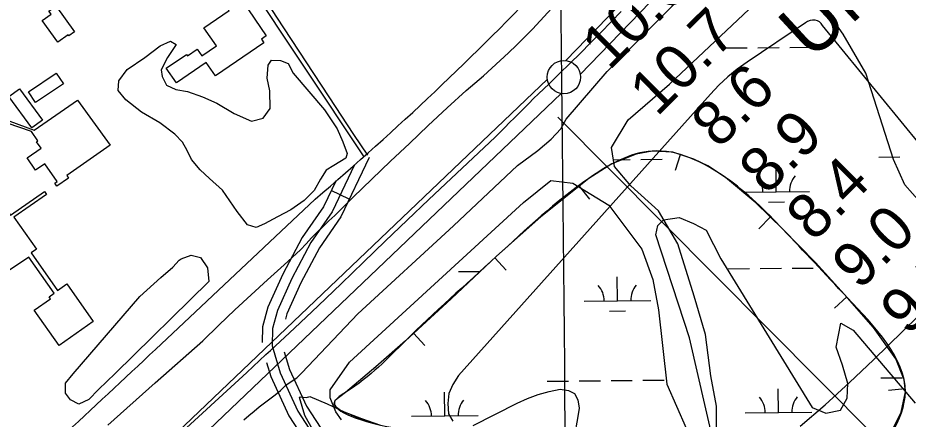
# Model space of a CAD drawing. Extents: x 3625074 to 3663148, y 511451 to 537151.
# Drawn here: x 3649468 to 3650807, y 529959 to 530563 of the extents above; entities that cross this region are included whole.
import ezdxf

# ---------------------------------------------------------------- set-up
doc = ezdxf.new("R2010")
doc.units = 0
for name, color, linetype in [('V-BLDG-OTLN', 7, 'Continuous'), ('V-BORW-LINE', 7, 'Continuous'), ('V-GRID-MAJR', 7, 'Continuous'), ('V-LEVE-TOET', 7, 'Continuous'), ('V-RIVR-RANG', 7, 'Continuous'), ('V-ROAD-CNTR', 7, 'Continuous'), ('V-SITE-VEGE', 7, 'Continuous'), ('V-SURV-LINE', 7, 'Continuous'), ('V-TOPO-DPTH', 7, 'Continuous'), ('V-TOPO-MINR', 7, 'Continuous'), ('V-UTIL-IDEN', 7, 'Continuous'), ('V-UTIL-LINE', 7, 'Continuous'), ('V-WETL-SWMP', 7, 'Continuous')]:
    doc.layers.add(name, color=color, linetype=linetype)

msp = doc.modelspace()

# ---------------------------------------------------------------- linework, layer by layer
at = {"layer": 'V-BLDG-OTLN'}
for points in [[(3649838.167, 530525.775), (3649765.273, 530475.58), (3649751.267, 530495.915), (3649706.657, 530465.203), (3649691.434, 530487.182), (3649721.653, 530508.131), (3649723.2970000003, 530505.7490000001), (3649737.926, 530515.897), (3649744.949, 530505.78), (3649766.827, 530520.942), (3649748.113, 530547.932), (3649786.04, 530574.0480000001), (3649771.278, 530595.485), (3649794.606, 530611.549), (3649809.61, 530589.76), (3649806.466, 530587.596), (3649841.792, 530536.2930000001), (3649834.4220000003, 530531.216)], [(3649528.551, 530526.344), (3649504.849, 530559.21), (3649518.1, 530568.7660000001), (3649514.7120000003, 530573.463), (3649525.321, 530581.1140000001), (3649553.471, 530542.079), (3649544.857, 530535.865), (3649543.794, 530537.338)], [(3649606.961, 530371.255), (3649541.707, 530325.741), (3649544.556, 530321.657), (3649526.773, 530309.508), (3649523.67, 530314.036), (3649527.236, 530316.482), (3649508.767, 530343.435), (3649494.591, 530333.707), (3649481.946, 530352.135), (3649503.094, 530366.647), (3649496.282, 530376.572), (3649498.144, 530377.829), (3649488.555, 530392.002), (3649416.273, 530416.829), (3649343.293, 530364.2490000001), (3649340.4050000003, 530370.665), (3649325.338, 530360.696), (3649246.674, 530471.556), (3649279.5160000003, 530495.2390000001), (3649357.717, 530384.371), (3649415.2430000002, 530422.816), (3649492.903, 530394.17), (3649557.702, 530439.212)], [(3649536.661, 530463.804), (3649494.654, 530435.796), (3649483.949, 530451.85), (3649525.96, 530479.859)], [(3649489.151, 530397.337), (3649454.5810000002, 530444.768), (3649470.539, 530456.399), (3649505.109, 530408.9670000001)], [(3649452.812, 530180.9450000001), (3649382.651, 530281.332), (3649414.551, 530303.626), (3649437.552, 530270.715), (3649448.255, 530278.196), (3649456.867, 530265.875), (3649508.042, 530301.679), (3649511.231, 530297.1460000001), (3649462.364, 530262.783), (3649496.17, 530214.71), (3649488.062, 530209.011), (3649527.787, 530152.517), (3649541.963, 530162.486), (3649581.653, 530106.0430000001), (3649530.132, 530069.814), (3649492.715, 530123.025), (3649517.074, 530140.153), (3649515.143, 530142.897), (3649522.753, 530148.2490000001), (3649484.531, 530202.6)]]:
    msp.add_lwpolyline(points, close=True, dxfattribs=at)
at = {"layer": 'V-BORW-LINE'}
for p, q in [((3650464.447, 530357.0650000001), (3650456.842, 530333.25)), ((3650312.2630000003, 530309.572), (3650327.893, 530290.061)), ((3650599.927, 530263.355), (3650582.4050000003, 530245.524)), ((3650185.512, 530201.5480000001), (3650202.5840000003, 530183.284)), ((3650714.847, 530142.804), (3650696.2830000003, 530126.06)), ((3650063.448, 530088.165), (3650080.396, 530069.786)), ((3650802.545, 530004.4180000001), (3650777.681, 530001.811))]:
    msp.add_line(p, q, dxfattribs=at)
msp.add_lwpolyline([(3650781.319, 529938.108), (3650796.595, 529969.084), (3650803.043, 529999.669), (3650801.129, 530017.929), (3650788.429, 530049.738), (3650754.845, 530096.577), (3650715.982, 530141.546), (3650668.028, 530194.713), (3650618.852, 530244.758), (3650578.12, 530284.786), (3650532.355, 530322.88), (3650505.69, 530340.166), (3650484.932, 530350.523), (3650453.353, 530360.608), (3650422.216, 530362.576), (3650397.957, 530358.04), (3650361.642, 530343.328), (3650327.041, 530321.41), (3650254.967, 530263.6730000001), (3650188.129, 530203.9940000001), (3650119.877, 530140.198), (3650051.222, 530076.8910000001), (3650006.348, 530037.639), (3649961.139, 529999.019), (3649952.573, 529992.596), (3649948.457, 529989.457), (3649945.163, 529986.323), (3649943.568, 529982.005), (3649945.295, 529978.302), (3649953.628, 529972.019), (3649992.419, 529955.137)], dxfattribs=at)
msp.add_spline([(3650122.648, 529912.574), (3650065.075, 529939.354), (3649992.419, 529955.137), (3649945.163, 529986.323), (3649961.139, 529999.019), (3650051.222, 530076.8910000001), (3650188.129, 530203.9940000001), (3650327.041, 530321.41), (3650422.216, 530362.576), (3650532.355, 530322.88), (3650618.852, 530244.758), (3650715.982, 530141.546), (3650803.043, 529999.669), (3650741.2, 529876.381), (3650589.501, 529661.902), (3650462.181, 529573.685), (3650384.108, 529621.88), (3650345.754, 529765.936), (3650269.84, 529840.858), (3650192.47, 529875.751), (3650122.648, 529912.574)], degree=3, dxfattribs=at)
at = {"layer": 'V-GRID-MAJR'}
msp.add_spline([(3650422.676, 517072.001), (3650361, 523129.575), (3650299.292, 529190.233), (3650237.5840000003, 535250.906), (3650237.5530000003, 535253.975)], degree=3, dxfattribs=at)
at = {"layer": 'V-LEVE-TOET'}
for points in [[(3650142.666, 530453.812), (3650155.605, 530464.808), (3650168.399, 530475.97), (3650181.0500000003, 530487.295), (3650193.5530000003, 530498.78), (3650205.906, 530510.429), (3650218.108, 530522.234), (3650230.159, 530534.196), (3650242.051, 530546.312), (3650253.789, 530558.582), (3650265.3680000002, 530571.001), (3650276.7830000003, 530583.567), (3650288.037, 530596.279), (3650299.127, 530609.137), (3650310.049, 530622.135), (3650320.8030000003, 530635.273), (3650331.387, 530648.55)], [(3649808.023, 529957.7440000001), (3649815.6890000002, 529964.283), (3649823.424, 529970.726), (3649831.223, 529977.073), (3649839.083, 529983.317), (3649847, 529989.461), (3649854.973, 529995.496), (3649863.128, 530001.841), (3649871.935, 530010.267), (3649887.59, 530020.879), (3649895.0300000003, 530028.59), (3649979.563, 530117.59), (3650123.267, 530249.67), (3650219.47, 530340.9450000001), (3650250.069, 530363.534), (3650270.4390000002, 530380.432), (3650284.631, 530395.8420000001), (3650292.637, 530410.452), (3650354.737, 530482.519), (3650465.7260000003, 530594.725)], [(3649603.465, 529949.634), (3649674.8540000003, 530013.275), (3649746.3510000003, 530076.796), (3649770.454, 530100.055), (3649794.723, 530123.144), (3649819.154, 530146.059), (3649843.7460000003, 530168.8), (3649868.5, 530191.367), (3649893.412, 530213.758), (3649901.625, 530222.761), (3649909.987, 530231.627), (3649913.044, 530234.699), (3649918.492, 530240.353), (3649927.1410000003, 530248.936), (3649935.927, 530257.37), (3649944.848, 530265.654), (3649972.668, 530292.993), (3650000.6350000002, 530320.18), (3650028.75, 530347.216), (3650057.0130000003, 530374.096), (3650085.418, 530400.822), (3650113.972, 530427.395), (3650142.666, 530453.812)]]:
    msp.add_lwpolyline(points, dxfattribs=at)
at = {"layer": 'V-ROAD-CNTR'}
for p, q in [((3649966.478, 530289.973), (3649939.407, 530302.901)), ((3649739.806, 529962.237), (3649776.269, 529995.9450000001))]:
    msp.add_line(p, q, dxfattribs=at)
for points in [[(3648743.598, 532226.879), (3649988.3850000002, 530353.879)], [(3649262.21, 531449.316), (3649321.656, 531360.116), (3649382.5, 531270.479), (3649440.937, 531185.888), (3649492.3200000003, 531107.655), (3649551.312, 531017.983), (3649601.703, 530943.434), (3649651.16, 530869.331), (3649719.596, 530769.182), (3649773.789, 530689.1460000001), (3649823.213, 530616.892), (3649867.943, 530548.26), (3649935.984, 530444.402), (3649973.098, 530387.6680000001), (3649994.108, 530356.522)], [(3649776.269, 529995.9450000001), (3649812.348, 530029.055), (3649841.336, 530055.937), (3649848.278, 530062.325), (3649884.059, 530095.756), (3649919.69, 530129.348), (3649955.1720000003, 530163.0970000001), (3649987.845, 530194.931), (3650020.63, 530226.652), (3650053.523, 530258.259), (3650086.524, 530289.751), (3650119.634, 530321.13), (3650152.8510000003, 530352.3910000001), (3650186.176, 530383.537), (3650193.348, 530390.791), (3650200.541, 530398.053), (3650207.7490000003, 530405.316), (3650214.971, 530412.58), (3650222.2, 530419.838), (3650229.438, 530427.088), (3650236.6750000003, 530434.33), (3650243.915, 530441.555), (3650251.151, 530448.7660000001), (3650267.049, 530463.901), (3650282.85, 530479.148), (3650298.5500000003, 530494.502), (3650314.149, 530509.964), (3650329.649, 530525.531), (3650345.043, 530541.204), (3650360.336, 530556.98), (3650375.522, 530572.858)], [(3649974.49, 530341.556), (3649940.688, 530270.776), (3649908.747, 530224.683), (3649880.416, 530170.626), (3649858.54, 530122.506), (3649851.161, 530095.358), (3649850.42, 530068.917), (3649862.7830000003, 530028.419), (3649889.0700000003, 529970.7980000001), (3649945.648, 529884.015), (3650013.16, 529777.149), (3650096.1950000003, 529655.121), (3650129.191, 529589.406), (3650135.769, 529530.62), (3650153.09, 529491.248)], [(3649996.434, 530352.697), (3649953.704, 530263.224), (3649921.603, 530216.9), (3649893.897, 530164.035), (3649872.697, 530117.402), (3649870.535, 530109.448)], [(3649946.735, 530318.246), (3649927.6720000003, 530278.328), (3649895.8910000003, 530232.466), (3649866.935, 530177.2170000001), (3649844.383, 530127.61), (3649836.217, 530097.566), (3649835.559, 530074.0920000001)], [(3649675.218, 530063.74), (3649915.2630000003, 530290.113)], [(3649868.809, 530060.057), (3649876.841, 530033.745), (3649902.25, 529978.047), (3649958.272, 529892.117), (3650025.705, 529785.376), (3650109.1550000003, 529662.7390000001), (3650143.8000000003, 529593.74), (3650150.421, 529534.564), (3650166.8200000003, 529497.2880000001)], [(3649842.259, 530044.276), (3649848.725, 530023.093), (3649875.89, 529963.549), (3649933.024, 529875.9130000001), (3650000.615, 529768.922), (3650083.235, 529647.503), (3650114.582, 529585.072), (3650121.117, 529526.676), (3650139.36, 529485.208)], [(3649453.723, 529692.48), (3649479.921, 529717.509), (3649506.275, 529742.372), (3649532.784, 529767.071), (3649559.449, 529791.602), (3649595.256, 529826.006), (3649631.197, 529860.2710000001), (3649667.27, 529894.399), (3649703.473, 529928.388), (3649739.806, 529962.237)]]:
    msp.add_lwpolyline(points, dxfattribs=at)
for centre, radius, start, end in [((3646871.389108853, 533854.3789780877), 4687.127076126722, 310.49725412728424, 316.4109735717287), ((3621691.379735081, 559883.6763101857), 40894.05587100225, 312.63311720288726, 313.18066720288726)]:
    msp.add_arc(centre, radius, start, end, dxfattribs=at)
at = {"layer": 'V-SITE-VEGE'}
for points in [[(3651024.275, 530077.658), (3651001.6380000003, 530079.561), (3650975.4280000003, 530074.942), (3650940.299, 530053.096), (3650914.869, 530030.505), (3650885.035, 530022.131), (3650852.986, 530034.476), (3650843.5840000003, 530044.458), (3650840.399, 530093.757), (3650856.755, 530133.718), (3650866.012, 530157.87), (3650872.395, 530187.9670000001), (3650871.975, 530211.485), (3650848.517, 530259.5), (3650802.382, 530311.726), (3650785.1010000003, 530349.704), (3650743.572, 530479.969), (3650709.319, 530538.403), (3650690.381, 530565.742)], [(3650527.704, 529867.412), (3650478.235, 530081.025), (3650427.4960000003, 530236.497), (3650430.478, 530250.388), (3650439.0870000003, 530258.845), (3650462.549, 530262.49), (3650484.3850000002, 530253.655), (3650503.481, 530243.384), (3650525.466, 530200.415), (3650662.7660000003, 529976.372), (3650683.219, 529967.511), (3650705.27, 529972.518), (3650715.565, 529990.229), (3650716.555, 530012.388), (3650708.682, 530039.924), (3650698.977, 530066.968), (3650706.169, 530103.537), (3650724.347, 530092.791), (3650817.64, 529982.821)], [(3649911.94, 529942.705), (3649899.5640000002, 529964.166), (3649891.702, 529991.243), (3649892.607, 529992.181), (3649902.309, 529991.427), (3649907.355, 529992.904), (3649933.3850000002, 529981.836), (3649958.969, 529969.837), (3649984.98, 529959.689), (3650013.761, 529949.595)]]:
    msp.add_lwpolyline(points, dxfattribs=at)
for points in [[(3649882.421, 530479.642), (3649929.355, 530424.866), (3649948.258, 530395.7880000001), (3649956.872, 530376.639), (3649963.622, 530358.834), (3649961.449, 530351.902), (3649943.267, 530340.5480000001), (3649931.894, 530333.91), (3649923.401, 530320.432), (3649913.597, 530303.251), (3649898.704, 530287.8200000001), (3649878.7260000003, 530274.135), (3649858.699, 530263.209), (3649839.122, 530252.75), (3649826.807, 530247.474), (3649813.409, 530251.371), (3649797.887, 530271.319), (3649775.714, 530303.555), (3649756.557, 530321.139), (3649742.534, 530334.2170000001), (3649729.392, 530349.608), (3649722.713, 530363.276), (3649716.0530000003, 530376.027), (3649704.355, 530387.768), (3649681.5300000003, 530404.826), (3649654.12, 530421.343), (3649630.353, 530439.765), (3649619.072, 530453.81), (3649620.1890000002, 530468.537), (3649632.759, 530485.306), (3649659.096, 530503.241), (3649682.216, 530521.118), (3649697.716, 530528.29), (3649706.0840000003, 530522.922), (3649693.1010000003, 530503.386), (3649683.7830000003, 530484.835), (3649685.342, 530474.753), (3649691.551, 530461.535), (3649705.91, 530455.356), (3649723.424, 530452.452), (3649745.6350000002, 530444.115), (3649767.401, 530434.852), (3649793.417, 530419.228), (3649819.357, 530407.74), (3649837.203, 530412.1950000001), (3649847.517, 530426.625), (3649847.041, 530453.274), (3649843.021, 530472.504), (3649844.5160000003, 530491.835), (3649849.44, 530499.276), (3649863.231, 530499.063), (3649874.808, 530494.213)], [(3649551.3000000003, 530027.017), (3649651.713, 530143.704), (3649683.373, 530172.304), (3649701.021, 530187.785), (3649710.95, 530198.072), (3649713.674, 530199.961), (3649728.737, 530205.742), (3649743.046, 530202.322), (3649753.431, 530186.88), (3649755.1780000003, 530166.23), (3649614.71, 530027.689), (3649589.407, 530003.338), (3649574.967, 529988.373), (3649559.9280000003, 529981.212), (3649547.399, 529987.884), (3649539.8680000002, 529997.86), (3649540.058, 530013.029)]]:
    msp.add_lwpolyline(points, close=True, dxfattribs=at)
at = {"layer": 'V-SURV-LINE'}
for points in [[(3650292.54278718, 530498.7308825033), (3650668.0163275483, 530887.5229045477)], [(3650689.6039940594, 530866.6908909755), (3650314.1299510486, 530477.8983484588)], [(3649325.362539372, 529573.5769293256), (3650264.6555921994, 530470.9931272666)], [(3650285.3692303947, 530449.2918507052), (3649346.0761777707, 529551.8756529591)]]:
    msp.add_lwpolyline(points, dxfattribs=at)
msp.add_circle((3650289.45867, 530473.9451900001), 25, dxfattribs=at)
at = {"layer": 'V-TOPO-DPTH'}
for points in [[(3650855.960540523, 530334.606641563), (3650678.57317896, 530551.5076324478), (3650676.468884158, 530554.5640050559), (3650673.941710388, 530557.0214368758), (3650670.7802181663, 530558.5804575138), (3650667.195846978, 530559.5405373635), (3650663.3228826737, 530559.5153107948), (3650659.579240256, 530558.9781261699), (3650656.029580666, 530557.6730044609), (3650652.609242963, 530555.8559246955), (3650565.113790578, 530496.6540832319), (3650550.2580359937, 530485.7768920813), (3650535.9990947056, 530474.2169037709), (3650522.6353733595, 530461.6327197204), (3650509.86846531, 530448.3657385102), (3650131.0260451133, 530024.2340566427), (3650122.384975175, 530011.0854956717), (3650116.525761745, 529997.2092008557), (3650114.8393330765, 529982.241305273), (3650115.934760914, 529966.5456758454), (3650122.1946085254, 529955.8165118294)], [(3650644.965178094, 529948.1934437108), (3650682.414281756, 529980.5333261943), (3650718.943184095, 530013.9091057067), (3650754.8586188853, 530047.9754832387), (3650843.3492643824, 530134.2966198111)], [(3650152.9711401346, 529949.1041644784), (3650218.9596364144, 529982.8926079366), (3650234.613733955, 529989.9941640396), (3650250.602300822, 529996.0732535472), (3650267.0925716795, 530000.6186431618), (3650283.917311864, 530004.141566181), (3650296.2200038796, 530002.0998814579), (3650305.5937106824, 529997.1269347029), (3650310.573939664, 529987.7570949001), (3650312.625183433, 529975.4559930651), (3650310.1001282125, 529959.6373557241), (3650305.3756584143, 529934.8390857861)]]:
    msp.add_lwpolyline(points, dxfattribs=at)
at = {"layer": 'V-TOPO-MINR'}
for points in [[(3650855.960540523, 530334.606641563), (3650678.57317896, 530551.5076324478), (3650676.468884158, 530554.5640050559), (3650673.941710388, 530557.0214368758), (3650670.7802181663, 530558.5804575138), (3650667.195846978, 530559.5405373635), (3650663.3228826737, 530559.5153107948), (3650659.579240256, 530558.9781261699), (3650656.029580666, 530557.6730044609), (3650652.609242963, 530555.8559246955), (3650565.113790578, 530496.6540832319), (3650550.2580359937, 530485.7768920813), (3650535.9990947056, 530474.2169037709), (3650522.6353733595, 530461.6327197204), (3650509.86846531, 530448.3657385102), (3650131.0260451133, 530024.2340566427), (3650122.384975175, 530011.0854956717), (3650116.525761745, 529997.2092008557), (3650114.8393330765, 529982.241305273), (3650115.934760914, 529966.5456758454), (3650122.1946085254, 529955.8165118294)], [(3650644.965178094, 529948.1934437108), (3650682.414281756, 529980.5333261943), (3650718.943184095, 530013.9091057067), (3650754.8586188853, 530047.9754832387), (3650843.3492643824, 530134.2966198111)], [(3650152.9711401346, 529949.1041644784), (3650218.9596364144, 529982.8926079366), (3650234.613733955, 529989.9941640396), (3650250.602300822, 529996.0732535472), (3650267.0925716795, 530000.6186431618), (3650283.917311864, 530004.141566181), (3650296.2200038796, 530002.0998814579), (3650305.5937106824, 529997.1269347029), (3650310.573939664, 529987.7570949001), (3650312.625183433, 529975.4559930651), (3650310.1001282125, 529959.6373557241), (3650305.3756584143, 529934.8390857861)]]:
    msp.add_lwpolyline(points, dxfattribs=at)
at = {"layer": 'V-UTIL-LINE'}
msp.add_lwpolyline([(3650280.546400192, 530413.780146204), (3652492.0049772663, 528184.435604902)], dxfattribs=at)
at = {"layer": 'V-WETL-SWMP'}
for p, q in [((3650533.24795209, 530517.7531419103), (3650565.246118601, 530518.0742833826)), ((3650581.2452018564, 530518.2348541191), (3650613.243368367, 530518.5559955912)), ((3650629.242451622, 530518.7165663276), (3650661.2406181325, 530519.0377077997)), ((3650762.9031748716, 530353.5501635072), (3650794.901341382, 530353.8713049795)), ((3650363.823450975, 530349.5449012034), (3650389.016598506, 530349.7977458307)), ((3650405.015681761, 530349.958316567), (3650437.013848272, 530350.2794580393)), ((3650608.8284509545, 530301.2597426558), (3650608.4677425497, 530337.2576045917)), ((3650558.8313157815, 530300.7579591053), (3650658.8255861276, 530301.7615262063)), ((3650596.983752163, 530285.7092310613), (3650620.982377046, 530285.9500871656)), ((3650130.696505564, 530181.0243405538), (3650162.694672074, 530181.3454820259)), ((3650536.5812484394, 530185.0978997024), (3650568.57941495, 530185.4190411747)), ((3650584.578498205, 530185.5796119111), (3650616.5766647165, 530185.9007533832)), ((3650632.5757479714, 530186.0613241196), (3650664.5739144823, 530186.3824655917)), ((3650369.992034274, 530136.9940578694), (3650369.6313258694, 530172.9919198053)), ((3650319.9948991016, 530136.4922743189), (3650419.989169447, 530137.4958414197)), ((3650358.1473354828, 530121.4435462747), (3650382.1459603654, 530121.6844023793)), ((3650766.2364712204, 530020.8949212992), (3650798.234637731, 530021.2160627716)), ((3650264.3572288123, 530015.8579377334), (3650296.3553953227, 530016.1790792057)), ((3650312.354478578, 530016.3396499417), (3650344.3526450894, 530016.6607914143)), ((3650360.351728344, 530016.8213621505), (3650392.349894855, 530017.1425036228)), ((3650408.3489781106, 530017.303074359), (3650440.347144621, 530017.6242158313)), ((3650110.2825048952, 529963.567516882), (3650109.921796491, 529999.5653788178)), ((3650612.161747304, 529968.6045004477), (3650611.8010388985, 530004.6023623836)), ((3650562.1646121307, 529968.1027168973), (3650662.158882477, 529969.1062839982)), ((3650060.2853697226, 529963.0657333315), (3650160.279640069, 529964.0693004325))]:
    msp.add_line(p, q, dxfattribs=at)
for points in [[(3650518.781, 529936.728), (3650518.781, 529978.205), (3650510.486, 530023.828), (3650502.191, 530086.0430000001), (3650485.6, 530144.109), (3650460.715, 530222.914), (3650431.681, 530272.686), (3650390.205, 530310.014), (3650365.319, 530339.0480000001), (3650361.1720000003, 530368.081), (3650386.058, 530409.557), (3650448.272, 530463.476), (3650738.605, 530737.219)], [(3649954.705, 529957.4670000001), (3649946.41, 529969.909), (3649938.115, 529990.648), (3649938.115, 530003.09), (3649967.148, 530044.567), (3650228.448, 530285.128), (3650269.924, 530318.309), (3650303.105, 530314.162), (3650357.024, 530280.981), (3650406.796, 530214.6190000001), (3650423.386, 530168.995), (3650431.681, 530123.371), (3650444.1240000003, 530011.386), (3650473.1580000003, 529945.024)]]:
    msp.add_lwpolyline(points, dxfattribs=at)
for centre, radius, start, end in [((3650553.5839227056, 530301.1801177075), 35.24628790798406, 359.80319674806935, 41.34685508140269), ((3650664.063464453, 530302.2889175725), 35.24628790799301, 139.80319026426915, 181.34684859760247), ((3650314.7475060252, 530136.9144329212), 35.24628790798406, 359.80319674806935, 41.34685508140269), ((3650425.2270477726, 530138.023232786), 35.24628790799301, 139.80319026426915, 181.34684859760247), ((3650556.9172190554, 529968.5248754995), 35.24628790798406, 359.80319674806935, 41.34685508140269), ((3650667.396760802, 529969.6336753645), 35.24628790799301, 139.80319026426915, 181.34684859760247), ((3650055.0379766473, 529963.4878919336), 35.24628790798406, 359.80319674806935, 41.34685508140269), ((3650165.5175183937, 529964.5966917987), 35.24628790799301, 139.80319026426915, 181.34684859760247)]:
    msp.add_arc(centre, radius, start, end, dxfattribs=at)

# ---------------------------------------------------------------- texts
at = {"layer": 'V-RIVR-RANG'}
for s, p in [('10.6', (3650357.388133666, 530482.4038916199)), ('10.7', (3650429.422772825, 530413.0115296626)), ('8.6', (3650522.3956385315, 530364.461376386)), ('8.9', (3650594.244329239, 530294.8829232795)), ('8.4', (3650665.157277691, 530224.3730144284)), ('9.0', (3650733.826844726, 530151.6310117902)), ('9.5', (3650806.6092776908, 530082.9830144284))]:
    msp.add_text(s, height=66.99999999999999, rotation=44.868325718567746, dxfattribs=at).set_placement(p)
at = {"layer": 'V-UTIL-IDEN'}
msp.add_text('UNITED GAS', height=82.99983200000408, rotation=42.594488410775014, dxfattribs=at).set_placement((3650661.706501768, 530497.3440053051))

doc.saveas('drawing.dxf')
